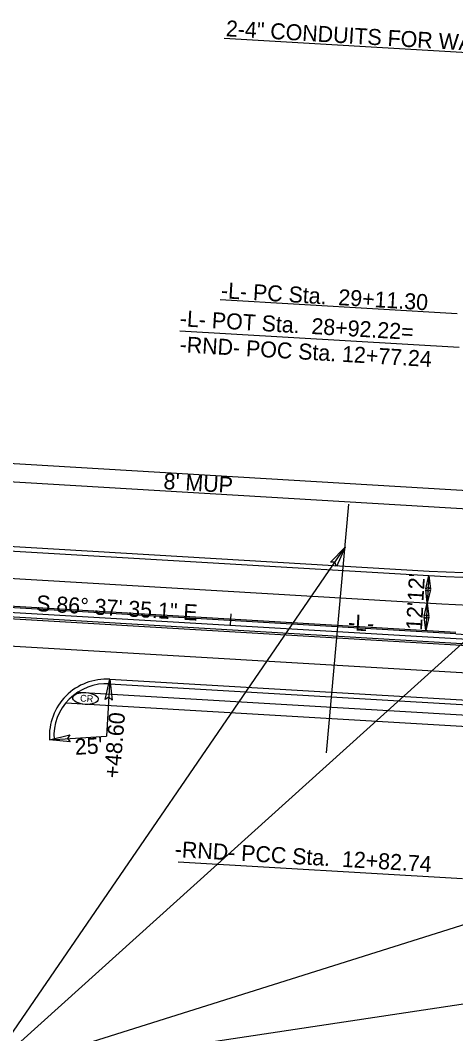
# Model space of a CAD drawing. Extents: x 2010838 to 2015151, y 441905 to 447792.
# Drawn here: x 2012744.5 to 2012935.3, y 444759.6 to 445203.3 of the extents above; entities that cross this region are included whole.
import ezdxf

# ---------------------------------------------------------------- set-up
doc = ezdxf.new("R2010")
doc.units = 0
for name, color, linetype in [('1-BUFFER', 7, 'Continuous'), ('C-Building', 7, 'Continuous'), ('C-CURB STOPS', 7, 'Continuous'), ('C-Grave Plots', 7, 'Continuous'), ('CLRD', 7, 'Continuous'), ('Cont-2-Lidar', 7, 'Continuous'), ('Default_10ft_LIDAR_Contou', 7, 'Continuous'), ('Default_2FT_LIDAR_Contour', 7, 'Continuous'), ('HATCH', 7, 'Continuous'), ('s-Existing Major', 7, 'Continuous'), ('S-Existing Minor', 7, 'Continuous'), ('S-overhead electric', 7, 'Continuous'), ('TEXT-LG', 7, 'Continuous'), ('TEXT-MED', 7, 'Continuous'), ('X3', 7, 'Continuous'), ('X4', 7, 'Continuous')]:
    doc.layers.add(name, color=color, linetype=linetype)

msp = doc.modelspace()

# ---------------------------------------------------------------- linework, layer by layer
at = {"layer": '1-BUFFER'}
for p, q in [((2012672.12, 445013.29), (2012961.67, 444996.22)), ((2012671.65, 445005.3), (2012961.2, 444988.24))]:
    msp.add_line(p, q, dxfattribs=at)
at = {"layer": 'C-Building'}
msp.add_line((2012836.64, 444938.48), (2012836.93, 444943.47), dxfattribs=at)
msp.add_line((2012836.64, 444938.48), (2012836.93, 444943.47), dxfattribs=at)
at = {"layer": 'C-CURB STOPS'}
for p, q in [((2012235.76, 444971.9), (2012950.99, 444929.74)), ((2012935.29, 444934.67), (2012362.91, 444968.41))]:
    msp.add_line(p, q, dxfattribs=at)
msp.add_arc((2012966.17, 445458.51), 524.75, 266.6264, 270.7438, dxfattribs=at)
at = {"layer": 'CLRD'}
msp.add_line((2011239.41, 445032.63), (2013147.4, 444920.16), dxfattribs=at)
at = {"layer": 'Default_10ft_LIDAR_Contou'}
for p, q in [((2012935.98, 445074.74), (2012832.05, 445080.87)), ((2012814.48, 445067.31), (2012936.75, 445060.1)), ((2012938.22, 444827.44), (2012813.69, 444834.78))]:
    msp.add_line(p, q, dxfattribs=at)
at = {"layer": 'HATCH'}
for p, q in [((2012363.66, 444981.14), (2012929.21, 444947.8)), ((2012243.64, 444958.66), (2012959.89, 444916.44))]:
    msp.add_line(p, q, dxfattribs=at)
msp.add_arc((2012959.34, 445458.91), 512, 266.6264, 287.9067, dxfattribs=at)
at = {"layer": 's-Existing Major'}
for points in [[(2012880.46, 444966), (2012886.83, 444972.55), (2012883.03, 444964.18), (2012882.36, 444966.03)], [(2012922.19, 444954.37), (2012923.55, 444960.15), (2012924.23, 444954.22), (2012923.24, 444955.03)], [(2012924.2, 444953.95), (2012922.84, 444948.17), (2012922.16, 444954.11), (2012923.15, 444953.3)], [(2012921.48, 444942.4), (2012922.84, 444948.17), (2012923.52, 444942.24), (2012922.53, 444943.05)], [(2012923.5, 444941.97), (2012922.14, 444936.19), (2012921.45, 444942.13), (2012922.45, 444941.32)], [(2012781.67, 444905.91), (2012783.75, 444914.8), (2012784.82, 444905.67), (2012783.29, 444906.91)], [(2012766.4, 444887.33), (2012757.33, 444888.33), (2012766.26, 444890.48), (2012765.21, 444888.81)]]:
    msp.add_lwpolyline(points, close=True, dxfattribs=at)
at = {"layer": 'S-Existing Minor'}
for p, q in [((2013027.47, 445183.82), (2012833.85, 445195.23)), ((2012728, 444741.11), (2013187.7, 445155.34)), ((2012728, 444741.11), (2012886.83, 444972.55)), ((2012923.55, 444960.15), (2012922.84, 444948.17)), ((2012728, 444741.11), (2013407.25, 444954.8)), ((2012922.84, 444948.17), (2012922.14, 444936.19)), ((2012783.75, 444914.8), (2012782.28, 444889.84)), ((2012757.33, 444888.33), (2012782.28, 444889.84)), ((2012728, 444741.11), (2013122.55, 444800.21))]:
    msp.add_line(p, q, dxfattribs=at)
at = {"layer": 'S-overhead electric'}
for p, q in [((2012598.02, 444979.34), (2012923.55, 444960.15)), ((2012235.72, 444971.15), (2012960.59, 444928.42)), ((2012362.96, 444969.16), (2012935.33, 444935.42)), ((2012783.75, 444914.8), (2012959.18, 444904.46))]:
    msp.add_line(p, q, dxfattribs=at)
for centre, radius, start, end in [((2012952.38, 445449.3), 490, 266.6264, 294.3799), ((2012782.28, 444889.84), 25, 86.6264, 183.4628)]:
    msp.add_arc(centre, radius, start, end, dxfattribs=at)
at = {"layer": 'TEXT-LG'}
for p, q in [((2012769.73, 444909.12), (2012958.8, 444897.97)), ((2012764.49, 444904.42), (2012958.5, 444892.98))]:
    msp.add_line(p, q, dxfattribs=at)
at = {"layer": 'TEXT-MED'}
for p, q in [((2012598.14, 444981.34), (2012923.67, 444962.15)), ((2012783.63, 444912.8), (2012959.06, 444902.46))]:
    msp.add_line(p, q, dxfattribs=at)
for centre, radius, start, end in [((2012952.38, 445449.3), 488, 266.6264, 294.3799), ((2012782.28, 444889.84), 23, 86.6264, 183.4628)]:
    msp.add_arc(centre, radius, start, end, dxfattribs=at)
at = {"layer": 'X3'}
msp.add_line((2012878.74, 444882.64), (2012888.53, 444991.43), dxfattribs=at)
at = {"layer": 'X4'}
msp.add_ellipse((2012773.11, 444906.39), major_axis=(5.59, -0.38), ratio=0.462467, dxfattribs=at)

# ---------------------------------------------------------------- texts
at = {"layer": 'C-Grave Plots'}
for s, rotation, p in [("8' MUP", 356.6264, (2012807.13, 444998.07)), ("12'", 86.6264, (2012921.11, 444948.7)), ("12'", 86.6264, (2012920.46, 444936.11)), ('+48.60', 85.265, (2012788.1, 444871.22)), ("25'", 3.4628, (2012768.63, 444881.67))]:
    msp.add_text(s, height=7, rotation=rotation, dxfattribs=at).set_placement(p)
at = {"layer": 'Cont-2-Lidar'}
msp.add_text('S 86%%d 37\' 35.1" E', height=7, rotation=356.6264, dxfattribs=at).set_placement((2012751.35, 444944.62))
at = {"layer": 'Default_10ft_LIDAR_Contou'}
for s, p in [('-L- PC Sta.  29+11.30', (2012832.3, 445081.63)), ('-L- POT Sta.  28+92.22=', (2012814.28, 445069.36)), ('-RND- POC Sta. 12+77.24', (2012814.2, 445057.97)), ('-RND- PCC Sta.  12+82.74', (2012812.08, 444837))]:
    msp.add_text(s, height=7, rotation=356.6264, dxfattribs=at).set_placement(p)
at = {"layer": 'Default_2FT_LIDAR_Contour'}
msp.add_text('-L-', height=7, rotation=356.466, dxfattribs=at).set_placement((2012887.95, 444936.35))
at = {"layer": 'S-Existing Minor'}
msp.add_text('2-4" CONDUITS FOR WATER AND POWER', height=7, rotation=356.6264, dxfattribs=at).set_placement((2012834.46, 445196.29))
at = {"layer": 'X4'}
msp.add_text('CR', height=3, rotation=356.0666, dxfattribs=at).set_placement((2012770.66, 444905.07))

doc.saveas('drawing.dxf')
